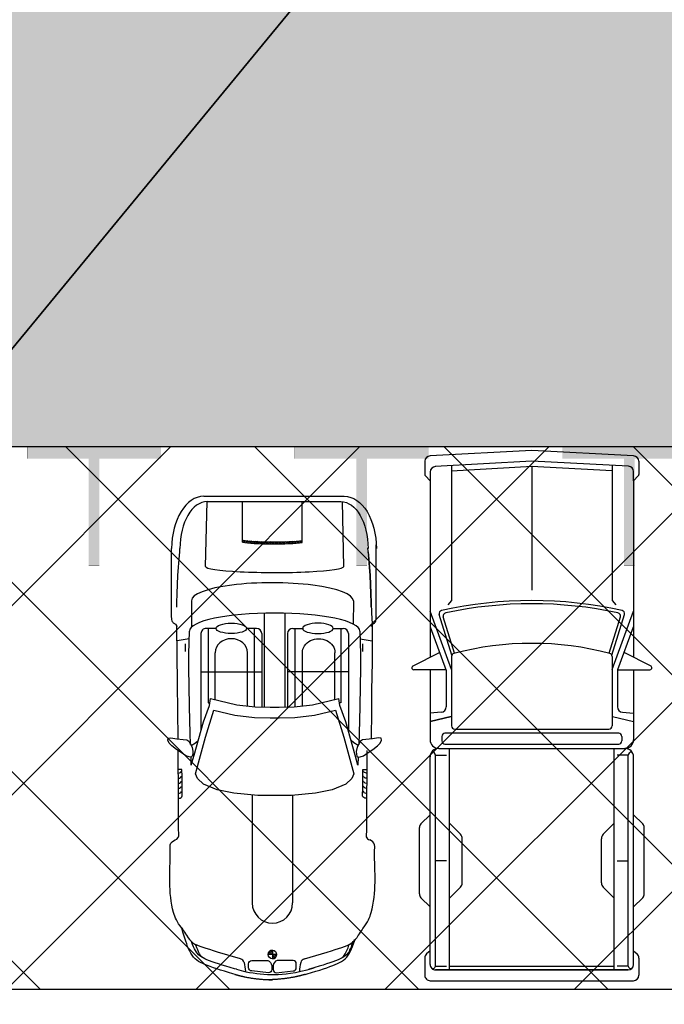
# Model space of a CAD drawing. Header units: millimetres. Extents: x 747415 to 1601423, y -236173 to 551995.
# Tile 267 of 549: x 1041180 to 1047202, y 181784 to 190979. Entities that reach past the tile are written whole.
import ezdxf

# ---------------------------------------------------------------- set-up
doc = ezdxf.new("R2010")
doc.units = ezdxf.units.MM
doc.header["$LTSCALE"] = 100
doc.header["$MEASUREMENT"] = 0
doc.linetypes.add('BORDERX2', pattern=[88.9, 25.4, -12.7, 25.4, -12.7, 0, -12.7])
doc.linetypes.add('DASHED2', pattern=[9.525, 6.35, -3.175])
doc.layers.get('0').update_dxf_attribs({"linetype": 'CONTINUOUS', "lineweight": 0})
for name, color, linetype in [('T--A9041_VERHARDING_Parkeren', 9, 'CONTINUOUS'), ('T--L9000_PERCELEN', 4, 'BORDERX2'), ('T--L9041_VERHARDING_Wegen', 7, 'CONTINUOUS'), ('T--L9082_INRICHTING_SPECIFIEK_Auto', 8, 'CONTINUOUS')]:
    doc.layers.add(name, color=color, linetype=linetype)
for name, color, linetype, lineweight in [('T--A9041_VERHARDING_Wegen', 21, 'CONTINUOUS', 0), ('T--A9042_BEPLANTING', 90, 'CONTINUOUS', 0), ('T--L9067_BEHEERVOORZIENING_Belijning', 7, 'DASHED2', 0)]:
    doc.layers.add(name, color=color, linetype=linetype, lineweight=lineweight)
doc.layers.add('T--A9072_BELIJNING', color=7, linetype='CONTINUOUS', lineweight=0, true_color=0xffffff)

# ---------------------------------------------------------------- blocks, each defined once
blk = doc.blocks.new('FMEBLOCK8')
at = {"layer": 'T--L9000_PERCELEN', "flags": 128}
blk.add_lwpolyline([(80.41812, -10.793575), (80.19502, -11.000275), (79.98204, -11.217375), (79.7801, -11.445525), (79.59104, -11.68245), (79.41302, -11.92945), (79.24903, -12.18555), (79.097, -12.448475), (78.959, -12.719525), (78.83503, -12.9974), (78.72601, -13.280475), (78.6301, -13.5694), (78.55006, -13.86255), (78.48405, -14.159275), (78.43299, -14.458275), (78.39803, -14.760525), (78.37802, -15.0644), (78.37411, -15.3673), (78.38492, -15.6715), (78.41114, -15.9744), (78.453, -16.27535), (78.50912, -16.57435), (78.58111, -16.86945), (78.66805, -17.160325), (78.76902, -17.4473), (78.88494, -17.728425), (79.01512, -18.003375), (79.15795, -18.2715), (79.31504, -18.5315), (79.48501, -18.783375), (79.66809, -19.026475), (79.86313, -19.2595), (166.62695, -118.250275), (170.81502, -117.9893), (172.64996, -119.8535), (174.41797, -122.567575), (175.33498, -125.5644), (175.33199, -129.0783), (177.77896, -152.066525), (143.32404, -153.153325), (124.91898, -153.708425), (101.19701, -152.5394), (57.80406, -147.921475), (51.18995, -147.2393), (60.34993, -141.66945), (36.61002, -137.8793), (6.12812, -132.982525), (-32.51188, -124.855575), (-75.50601, -115.69935), (-114.67087, -107.24545), (-155.98807, -98.490275), (-201.03702, -88.701275), (-196.19989, -62.437375), (-193.60503, -48.347325), (-183.94089, 5.017675), (-169.50908, 82.338425), (-156.21094, 153.708425), (-153.35296, 153.1556), (-114.78794, 145.603575), (-60.05599, 135.1896), (5.01193, 122.717725), (7.06399, 122.391425), (22.62993, 119.480725), (65.84992, 111.274475), (165.02799, 92.078675), (199.46198, 85.381725), (201.03702, 84.815575), (195.60695, 83.9605), (187.06912, 77.793625), (170.01301, 62.10945), (164.46311, 63.005475), (108.07194, 13.410475), (86.38593, -5.380375)], close=True, dxfattribs=at)
blk = doc.blocks.new('FMEBLOCK12')
at = {"layer": 'T--L9000_PERCELEN', "flags": 128}
blk.add_lwpolyline([(215.479985, -39.356038), (176.897025, -39.747987), (147.212995, -40.096063), (125.038925, -38.089188), (93.931885, -35.353988), (48.933995, -25.661187), (9.468985, -17.231987), (-16.733075, -11.664088), (-47.490055, -5.166038), (-60.353035, -2.357063), (-91.759995, 4.241088), (-127.772015, 11.966012), (-159.354925, 18.663937), (-184.705985, 24.158063), (-212.405115, 29.951837), (-212.286895, 30.540088), (-215.479985, 40.096062), (-211.477985, 39.205888), (-192.695955, 35.215863), (-191.283065, 34.915887), (-163.732055, 28.928087), (-118.683105, 19.139087), (-77.365905, 10.383912), (-38.201045, 1.930012), (4.793085, -7.226213), (43.433085, -15.353163), (73.914985, -20.249937), (97.654895, -24.040088), (88.494915, -29.609938), (95.109025, -30.292112), (138.501975, -34.910038), (162.223945, -36.079062), (180.629005, -35.523962), (215.083925, -34.437162)], close=True, dxfattribs=at)
blk = doc.blocks.new('auto92')
for points in [[(-2936.3, 1115.4), (-3064.9, 861.9)], [(-2901.7, 802.1), (-2901.7, 1101.7)], [(-1549.7, 950), (-1464.3, 1035.4)], [(-810.4, 1050), (-1429, 1050)], [(-689.7, 950), (-775, 1035.4)], [(-4900, 950), (-4950, 0), (-4900, -950)], [(-4850, 1000), (-4727.1, 1000)], [(-4713, 994.1), (-4668.8, 950), (-4753.8, 950)], [(-4668.8, 950), (-3020.2, 950)], [(-2905.1, 750), (-3450, 950)], [(-2904.5, 803.1), (-3304.9, 950)], [(-2901.7, 950), (-2249.4, 950)], [(-2506.7, 845.7), (-2497.8, 950)], [(-2465.6, 752.3), (-2420.5, 950)], [(-150, 950), (-2089.4, 950)], [(-277.1, 950), (-249.3, 982.5)], [(-211.3, 1000), (-50, 1000)], [(0, -950), (0, 950)], [(-4803.7, 902.6), (-4850, 0), (-4800.2, -902.7)], [(-3040.2, 746.9), (-3419, 865.3)], [(-2280, 841.3), (-2239.4, 841.3)], [(-2169.4, -870), (-2169.4, 870)], [(-2125.9, 908.8), (-2127.8, 910.7)], [(-134.7, 900), (-2104.7, 900), (-2104.7, 796.7)], [(-1119.7, 796.7), (-1119.7, 900)], [(-134, 900), (-134, 796.7)], [(-4811.5, 750), (-3550, 750), (-3510, 783.6)], [(-4761.4, 750), (-4800.1, -2.6)], [(-3057.7, 721), (-3396.7, 826.9)], [(-3027, 750), (-2380, 750)], [(-2887.3, 800), (-2556.5, 800)], [(-2310, 811.3), (-2310, 0), (-2310, -811.3)], [(-2209.4, -811.3), (-2209.4, 0), (-2209.4, 811.3)], [(-100, 770), (-2169.4, 770)], [(-1469.7, 770), (-1367.3, 667.6)], [(-769.7, 770), (-872.1, 667.6)], [(-132, 770), (-132, -770)], [(-2350, -720), (-2350, 720)], [(-914.5, 650), (-1324.8, 650)], [(-4800.1, 2.8), (-4758.6, -750)], [(-4799.9, 0.1), (-3647.6, 0.1)], [(-3057.7, -721), (-3396.7, -826.9)], [(-1469.7, -770), (-1367.3, -667.6)], [(-914.5, -650), (-1324.8, -650)], [(-769.7, -770), (-872.1, -667.6)], [(-4808.6, -750), (-3550, -750), (-3510, -783.6)], [(-2905.1, -750), (-3450, -950)], [(-3040.2, -746.9), (-3419, -865.3)], [(-3304.9, -950), (-2896.2, -800), (-2556.5, -800)], [(-3027, -750), (-2380, -750)], [(-2901.7, -802.1), (-2901.7, -1101.7)], [(-100, -770), (-2169.4, -770)], [(-134.7, -900), (-2104.7, -900), (-2104.7, -796.7)], [(-1119.7, -796.7), (-1119.7, -900)], [(-134, -900), (-134, -796.7)], [(-2936.3, -1115.4), (-3064.9, -861.9)], [(-2506.7, -845.7), (-2497.8, -950)], [(-2280, -841.3), (-2239.4, -841.3)], [(-2125.9, -908.8), (-2127.8, -910.7)], [(-4850, -1000), (-4727.1, -1000)], [(-4750, -950), (-4668.8, -950), (-4713, -994.1)], [(-4668.8, -950), (-3020.2, -950)], [(-2901.7, -950), (-2249.4, -950)], [(-150, -950), (-2089.4, -950)], [(-1549.7, -950), (-1464.3, -1035.4)], [(-689.7, -950), (-775, -1035.4)], [(-277.1, -950), (-249.3, -982.5)], [(-211.3, -1000), (-50, -1000)], [(-810.4, -1050), (-1429, -1050)]]:
    blk.add_lwpolyline(points)
for points in [[(-100, -900), (-100, 900)], [(-2465.6, -752.3), (-2420.5, -950)]]:
    blk.add_lwpolyline(points, close=True)
for centre, radius, start, end in [((-2921.7, 1101.7), 20, 0, 136.73147), ((-1429, 1000), 50, 90, 135), ((-810.4, 1000), 50, 45, 90), ((-4850, 950), 50, 90, 180), ((-4753.8, 900), 50, 90, 177.06245), ((-4727.1, 980), 20, 45, 90), ((-2249.4, 870), 80, 0, 90), ((-2089.4, 870), 80, 90, 180), ((-2113.7, 924.9), 20, 113.90228, 225), ((-2089.4, 870), 80, 90, 113.90228), ((-211.3, 950), 50, 90, 139.4454), ((-150, 900), 50, 0, 90), ((-137, 923.7), 23.9, 277.28064, 39.80888), ((-50, 950), 50, 0, 90), ((328.1, 0), 3878.1, 167.4422, 192.5578), ((-3427.9, 836.7), 30, 72.64598, 167.4422), ((-3405.6, 798.3), 30, 72.64598, 167.93193), ((-2556.5, 850), 50, 270, 355.09294), ((-2280, 811.3), 30, 90, 180), ((-2239.4, 811.3), 30, 0, 90), ((-2104.7, 930), 30, 225, 270), ((328.1, 0), 3848.1, 167.93193, 192.06807), ((-3027, 720), 30, 90, 165.27426), ((-2887.3, 850), 50, 249.84654, 270), ((-2380, 720), 30, 0, 90), ((-287.5, 0), 2862.5, 165.27426, 194.72574), ((-1324.8, 710), 60, 225, 270), ((-914.5, 710), 60, 270, 315), ((-3027, -720), 30, 194.72574, 270), ((-2380, -720), 30, 270, 0), ((-1324.8, -710), 60, 90, 135), ((-914.5, -710), 60, 45, 90), ((-3405.6, -798.3), 30, 192.06807, 287.35402), ((-2556.5, -850), 50, 4.90706, 90), ((-2280, -811.3), 30, 180, 270), ((-2280, -811.3), 30, 180, 270), ((-2239.4, -811.3), 30, 270, 0), ((-4750, -900), 50, 180, 270), ((-3427.9, -836.7), 30, 192.5578, 287.35402), ((-2249.4, -870), 80, 270, 0), ((-2089.4, -870), 80, 180, 270), ((-2089.4, -870), 80, 180, 270), ((-2113.7, -924.9), 20, 135, 246.09772), ((-2104.7, -930), 30, 90, 135), ((-150, -900), 50, 270, 0), ((-137, -923.7), 23.9, 320.19112, 82.71936), ((-4850, -950), 50, 180, 270), ((-4727.1, -980), 20, 270, 315), ((-2089.4, -870), 80, 246.09772, 270), ((-211.3, -950), 50, 220.5546, 270), ((-50, -950), 50, 270, 0), ((-2921.7, -1101.7), 20, 223.26853, 0), ((-1429, -1000), 50, 225, 270), ((-810.4, -1000), 50, 270, 315)]:
    blk.add_arc(centre, radius, start, end)
blk = doc.blocks.new('*X133')
at = {"color": 0}
for p, q in [((61393.2, 31730.1), (61414.7, 31751.6)), ((61395.5, 31750), (61417.7, 31772.2)), ((61398.4, 31770.6), (61403.9, 31776.1)), ((61386.5, 31635), (61406.6, 31655.1)), ((61387.5, 31653.6), (61407.7, 31673.8)), ((61388.6, 31672.4), (61409, 31692.8)), ((61389.9, 31691.4), (61410.5, 31712.1)), ((61391.4, 31710.6), (61412.4, 31731.6)), ((61383.7, 31543.8), (61403.1, 31563.2)), ((61384, 31561.8), (61403.6, 31581.3)), ((61384.5, 31580), (61404.1, 31599.6)), ((61385.1, 31598.2), (61404.8, 31617.9)), ((61385.7, 31616.5), (61405.6, 31636.4)), ((61383.1, 31472.5), (61402.2, 31491.6)), ((61383.2, 31508), (61402.5, 31527.2)), ((61383.2, 31490.2), (61402.3, 31509.3)), ((61383.2, 31454.9), (61402.2, 31473.9)), ((61383.4, 31525.8), (61402.7, 31545.1)), ((61383.4, 31437.4), (61402.2, 31456.3)), ((61383.6, 31420), (61402.4, 31438.7)), ((61384, 31402.6), (61402.6, 31421.3)), ((61384.4, 31385.4), (61402.9, 31403.9)), ((61384.9, 31368.2), (61403.3, 31386.7)), ((61385.5, 31351.1), (61403.8, 31369.5)), ((61386.1, 31334.1), (61404.4, 31352.4)), ((61386.9, 31317.2), (61405.1, 31335.4)), ((61387.8, 31300.5), (61405.9, 31318.5)), ((61388.9, 31283.8), (61406.8, 31301.7)), ((61390, 31267.3), (61407.8, 31285.1)), ((61391.4, 31250.9), (61409, 31268.5)), ((61392.9, 31234.8), (61410.3, 31252.2)), ((61394.6, 31218.8), (61411.8, 31236)), ((61402.5, 31209), (61413.5, 31220))]:
    blk.add_line(p, q, dxfattribs=at)
blk = doc.blocks.new('*X134')
at = {"color": 0}
for p, q in [((58055.1, 31525.3), (58057.3, 31527.5)), ((58055.1, 31509.9), (58069.6, 31524.4)), ((58055.1, 31494.5), (58078.8, 31518.3)), ((58068.5, 31492.6), (58085.6, 31509.7)), ((58020.1, 31490.3), (58022.3, 31492.6)), ((58023.2, 31478), (58037.7, 31492.6)), ((58029.3, 31468.8), (58053.1, 31492.6)), ((58037.9, 31462), (58055.1, 31479.2)), ((58049.3, 31458), (58055.1, 31463.8)), ((58083.8, 31492.6), (58089.6, 31498.3))]:
    blk.add_line(p, q, dxfattribs=at)
blk = doc.blocks.new('auto108')
for p, q in [((2061.6, 2022.6), (2173.3, 2023.4)), ((2173.3, 2023.4), (2229.7, 2023.8)), ((2338, 2024.5), (2408.2, 2025)), ((2408.2, 2025), (2531.6, 2026)), ((2531.6, 2026), (2659.2, 2027.2)), ((2659.2, 2027.2), (2790.6, 2028.7)), ((2790.6, 2028.7), (2924.1, 2030.4)), ((2924.1, 2030.4), (3057.7, 2032)), ((3057.7, 2032), (3189.1, 2033.5)), ((3189.1, 2033.5), (3316.2, 2034.6)), ((3316.2, 2034.6), (3389.2, 2035.4)), ((3470.9, 2084.5), (4114.4, 2084.5)), ((3567.1, 2037.4), (3607.1, 2036.5)), ((3607.1, 2036.5), (3695.6, 2033.5)), ((3695.6, 2033.5), (3780.5, 2029.8)), ((3780.5, 2029.8), (3862.4, 2025.5)), ((3862.4, 2025.5), (3940.9, 2020.5)), ((1429.3, 2018.4), (1445.7, 2018.7)), ((1451.7, 2018.6), (1493.7, 2019.3)), ((1493.7, 2019.3), (1849.6, 2020.6)), ((1804.5, 1985.7), (1883.8, 1986.8)), ((1849.6, 2020.6), (1953.7, 2021.7)), ((1883.8, 1986.8), (1987.9, 1987.8)), ((1953.7, 2021.7), (2061.6, 2022.6)), ((1987.9, 1987.8), (2052.3, 1988.4)), ((2052.3, 1988.4), (2052.3, 2022.5)), ((3940.9, 2020.5), (4015.3, 2015.2)), ((4015.3, 2015.2), (4084.8, 2009.5)), ((4084.8, 2009.5), (4114.4, 2006.7)), ((320.5, 1832.5), (332.1, 1843.4)), ((332.1, 1843.4), (345.4, 1853.5)), ((345.4, 1853.5), (360.6, 1863)), ((360.6, 1863), (377.6, 1872)), ((377.6, 1872), (396.5, 1880.6)), ((396.5, 1880.6), (417.2, 1889)), ((399.6, 1817.8), (408.5, 1841.4)), ((408.5, 1841.4), (416.7, 1862)), ((417.2, 1889), (447, 1899.9)), ((2286.7, 1907.5), (2392.5, 1911.2)), ((2392.5, 1911.2), (2636.3, 1918.2)), ((2636.3, 1918.2), (2833.2, 1922.3)), ((2833.2, 1922.3), (2992.9, 1923.9)), ((2992.9, 1923.9), (3125.2, 1923.6)), ((3125.2, 1923.6), (3239.8, 1921.8)), ((3239.8, 1921.8), (3344.7, 1919)), ((3628.5, 1900.1), (3383.2, 1897.9)), ((266.7, 1731.9), (275.8, 1754.4)), ((275.8, 1754.4), (284.3, 1774.3)), ((284.3, 1774.3), (292.6, 1791.6)), ((292.6, 1791.6), (301.2, 1806.9)), ((301.2, 1806.9), (310.3, 1820.4)), ((310.3, 1820.4), (320.5, 1832.5)), ((369.5, 1729.3), (380.1, 1761.7)), ((380.1, 1761.7), (390.1, 1791.2)), ((390.1, 1791.2), (399.6, 1817.8)), ((3320.8, 1811), (2412.2, 1811)), ((2965.1, 1811), (2965.1, 1243.3)), ((3370, 1669.9), (3370, 1761.7)), ((4553.8, 1752.3), (4553.8, 504)), ((4603, 1784.2), (4603, 472.1)), ((236.6, 1647.5), (247.1, 1678.4)), ((247.1, 1678.4), (257.2, 1706.5)), ((257.2, 1706.5), (266.7, 1731.9)), ((284.1, 1441.8), (347.3, 1655.9)), ((347.3, 1655.9), (358.6, 1694)), ((358.6, 1694), (369.5, 1729.3)), ((3370, 1742), (2674.9, 1742)), ((2674.9, 1742), (2674.9, 1728.8)), ((2705, 1679), (3142.4, 1679)), ((202.8, 1538.3), (214.4, 1577.3)), ((214.4, 1577.3), (225.6, 1613.7)), ((225.6, 1613.7), (236.6, 1647.5)), ((185.9, 1479.2), (191.3, 1498.2)), ((191.3, 1498.2), (202.8, 1538.3)), ((3370, 1292.5), (3370, 1384.4)), ((4174.9, 1422.6), (4193.6, 1422.6)), ((4193.6, 1422.6), (4553.8, 1422.6)), ((1814.2, 1331.9), (805.3, 1331.9)), ((3370, 1312.2), (2637.7, 1312.2)), ((2644.6, 1375.3), (3142.4, 1375.3)), ((3511.7, 1219.1), (2635.4, 1219.1)), ((3320.8, 1243.3), (2635.8, 1243.3)), ((324, 1143.3), (284.4, 1143.3)), ((324, 1143.3), (324, 1182.9)), ((363.7, 1143.3), (324, 1143.3)), ((324, 1103.6), (324, 1143.3)), ((3511.7, 1025.9), (2635.4, 1025.9)), ((1810.4, 954.6), (805.3, 954.6)), ((3320.8, 1001.7), (2635.8, 1001.7)), ((3370, 932.8), (2637.7, 932.8)), ((2965.1, 434), (2965.1, 1001.7)), ((3370, 952.5), (3370, 860.6)), ((138.5, 837.3), (143.9, 818.1)), ((284.1, 844.8), (347.3, 630.6)), ((2644.6, 862.9), (3142.4, 862.9)), ((4171.4, 863.9), (4190.2, 863.9)), ((4190.2, 863.9), (4553.8, 863.9)), ((143.9, 818.1), (155.5, 777.7)), ((155.5, 777.7), (167.2, 738.2)), ((167.2, 738.2), (178.7, 701.1)), ((191.3, 786.2), (186.9, 801.9)), ((202.8, 746.1), (191.3, 786.2)), ((214.4, 707.1), (202.8, 746.1)), ((178.7, 701.1), (189.8, 666.8)), ((189.8, 666.8), (200.6, 635.2)), ((225.6, 670.6), (214.4, 707.1)), ((236.6, 636.9), (225.6, 670.6)), ((200.6, 635.2), (210.9, 606.3)), ((210.9, 606.3), (220.8, 580)), ((220.8, 580), (230.3, 556.5)), ((230.3, 556.5), (239.4, 535.1)), ((247.1, 606), (236.6, 636.9)), ((257.2, 577.9), (247.1, 606)), ((266.7, 552.5), (257.2, 577.9)), ((275.8, 529.9), (266.7, 552.5)), ((347.3, 630.6), (358.6, 592.6)), ((358.6, 592.6), (369.5, 557.3)), ((369.5, 557.3), (380.1, 524.8)), ((2705, 559.2), (3142.4, 559.2)), ((3370, 575.1), (3370, 483.3)), ((239.4, 535.1), (248.9, 515.4)), ((248.9, 515.4), (259.2, 496.9)), ((259.2, 496.9), (271, 479.5)), ((271, 479.5), (284.7, 463.4)), ((284.3, 510.1), (275.8, 529.9)), ((292.6, 492.7), (284.3, 510.1)), ((284.7, 463.4), (300.2, 448.7)), ((301.2, 477.4), (292.6, 492.7)), ((310.3, 464), (301.2, 477.4)), ((320.5, 451.9), (310.3, 464)), ((380.1, 524.8), (390.1, 495.3)), ((380.1, 524.8), (390.1, 495.3)), ((390.1, 495.3), (399.6, 468.7)), ((390.1, 495.3), (399.6, 468.7)), ((399.6, 468.7), (408.5, 445.1)), ((399.6, 468.7), (408.5, 445.1)), ((2674.9, 503), (2674.9, 516.2)), ((3370, 503), (2674.9, 503)), ((300.2, 448.7), (317.4, 435.7)), ((317.4, 435.7), (336, 424)), ((332.1, 441), (320.5, 451.9)), ((345.4, 430.8), (332.1, 441)), ((336, 424), (355.8, 413.6)), ((360.6, 421.4), (345.4, 430.8)), ((355.8, 413.6), (376.9, 403.9)), ((360.6, 423.5), (377.6, 414.5)), ((377.6, 412.4), (360.6, 421.4)), ((376.9, 403.9), (399.3, 394.8)), ((377.6, 414.5), (396.5, 405.9)), ((396.5, 403.7), (377.6, 412.4)), ((395.7, 403.7), (416.4, 395.3)), ((396.5, 405.9), (417.2, 397.5)), ((417.2, 395.3), (396.5, 403.7)), ((399.3, 394.8), (423.2, 386)), ((408.5, 445.1), (416.7, 424.6)), ((408.5, 445.1), (416.7, 424.6)), ((416.7, 424.6), (424, 407.7)), ((417.2, 397.5), (447, 386.6)), ((439.7, 387), (417.2, 395.3)), ((423.2, 386), (448.7, 377.2)), ((424, 407.7), (430.1, 395)), ((429.3, 392.8), (430.9, 390)), ((430.1, 395), (431.7, 392.1)), ((464.2, 378.6), (439.7, 387)), ((448.7, 377.2), (460, 373.6)), ((3320.8, 434), (2412.2, 434)), ((3628.5, 386.4), (3410, 388.3)), ((1804.5, 300.8), (1883.8, 299.8)), ((1883.8, 299.8), (1987.9, 298.7)), ((1987.9, 298.7), (2052.3, 298.2)), ((2052.3, 298.2), (2052.3, 264)), ((2392.5, 333.8), (2286.7, 337.5)), ((2636.3, 326.8), (2392.5, 333.8)), ((2833.2, 322.7), (2636.3, 326.8)), ((2992.9, 321.1), (2833.2, 322.7)), ((3125.2, 321.4), (2992.9, 321.1)), ((3239.8, 323.2), (3125.2, 321.4)), ((3344.7, 326), (3239.8, 323.2)), ((1493.7, 265), (1423.1, 266.2)), ((1849.6, 263.7), (1493.7, 265)), ((1953.7, 262.6), (1849.6, 263.7)), ((2061.6, 261.8), (1953.7, 262.6)), ((2173.3, 261), (2061.6, 261.8)), ((2229.7, 260.6), (2173.3, 261)), ((2408.2, 220), (2338, 220.5)), ((2531.6, 219), (2408.2, 220)), ((2659.2, 217.8), (2531.6, 219)), ((2790.6, 216.3), (2659.2, 217.8)), ((2924.1, 214.6), (2790.6, 216.3)), ((3057.7, 213), (2924.1, 214.6)), ((3189.1, 211.5), (3057.7, 213)), ((3316.2, 210.4), (3189.1, 211.5)), ((3342.8, 210.3), (3316.2, 210.4)), ((3411.2, 210.8), (3342.8, 210.3)), ((3514, 218.3), (3411.2, 210.8)), ((3607.1, 220.6), (3514, 218.3)), ((3567.1, 219.7), (3607.1, 220.6)), ((3607.1, 220.6), (3695.6, 223.6)), ((3695.6, 223.5), (3607.1, 220.6)), ((3780.5, 227.2), (3695.6, 223.5)), ((3695.6, 223.6), (3780.5, 227.2)), ((3862.4, 231.6), (3780.5, 227.2)), ((3780.5, 227.2), (3862.4, 231.6)), ((3940.9, 236.5), (3862.4, 231.6)), ((3862.4, 231.6), (3940.9, 236.5)), ((4015.3, 241.9), (3940.9, 236.5)), ((3940.9, 236.5), (4015.3, 241.9)), ((4015.3, 241.9), (4121.4, 250.8)), ((4084.8, 247.6), (4015.3, 241.9)), ((3470.9, 172.6), (4149.6, 172.6))]:
    blk.add_line(p, q)
for points in [[(2175.4, 1891.7), (2168.1, 1903.5), (2169, 1920.9), (2180.9, 1951.8), (2209.1, 1994.7), (2240.1, 2038.4), (2272.9, 2084), (2297.6, 2107.7), (2325.8, 2119.5), (2345.9, 2117.7), (2347.7, 2092.2), (2339.5, 2035.7), (2331.3, 1975.5), (2328.6, 1942.7), (2315.8, 1924.5), (2293.9, 1911.7), (2261.1, 1892.6), (2221, 1885.3), (2195.5, 1886.2)], [(1809.6, 1122.5), (1809.6, 1280.5), (1829.7, 1504.1), (1862.3, 1659.9), (1915.1, 1788.1), (1967.9, 1843.3), (2010.6, 1860.9), (2355, 1768), (2606.3, 1690.1), (2558.6, 1494.1), (2538.4, 1310.6), (2535.9, 1164.9), (2535.9, 1122.5), (2535.9, 1080.1), (2538.4, 934.4), (2558.6, 750.9), (2606.3, 554.9), (2355, 477), (2010.6, 384.1), (1967.9, 401.7), (1915.1, 456.9), (1862.3, 585.1), (1829.7, 740.9), (1809.6, 964.5)], [(2175.4, 353.3), (2168.1, 341.5), (2169, 324.1), (2180.9, 293.2), (2209.1, 250.3), (2240.1, 206.6), (2272.9, 161), (2297.6, 137.3), (2325.8, 125.5), (2345.9, 127.3), (2347.7, 152.8), (2339.5, 209.3), (2331.3, 269.5), (2328.6, 302.3), (2315.8, 320.5), (2293.9, 333.3), (2261.1, 352.4), (2221, 359.7), (2195.5, 358.8)]]:
    blk.add_lwpolyline(points, close=True)
for points in [[(3271.7, 1921), (3254.8, 2034.1)], [(138.5, 1492.5), (143.9, 1511.6), (155.5, 1552.1), (167.2, 1591.5), (178.7, 1628.6), (189.8, 1663), (200.6, 1694.6), (210.9, 1723.5), (220.8, 1749.7), (230.3, 1773.3), (239.4, 1794.6), (248.9, 1814.3), (259.2, 1832.8), (271, 1850.2), (284.7, 1866.4), (300.2, 1881), (317.4, 1894.1), (336, 1905.7), (355.8, 1916.2), (376.9, 1925.9), (399.3, 1935), (423.2, 1943.8), (448.7, 1952.5), (475.9, 1961.2), (504.9, 1969.8), (533.2, 1980.6), (571.5, 1990.3)], [(296.2, 1798), (302.6, 1804), (315.9, 1814.2), (331.1, 1823.6), (348.1, 1832.6), (366.9, 1841.3), (387.6, 1849.7), (410.2, 1858), (416, 1860)], [(2092.2, 1900.8), (2168.2, 1903.4)], [(2093.3, 1900.8), (2184.5, 1874.5), (2495.7, 1787.7), (2650.5, 1732.4), (2715.7, 1722.9)], [(2276.8, 1901.8), (2299.4, 1862.5), (2321.9, 1836.2)], [(3946.3, 1767.2), (4553.8, 1752.3)], [(2715.7, 1722.9), (2655.8, 1477), (2636.9, 1304.4), (2634.4, 1164), (2634.4, 1122.5), (2634.4, 1081), (2636.9, 940.6), (2655.8, 768), (2715.7, 522.1)], [(296.2, 488.5), (302.6, 482.5), (315.9, 472.4), (331.1, 462.9), (348.1, 453.9), (366.9, 445.3), (387.6, 436.8), (410.2, 428.5), (416, 426.5)], [(2093.3, 344.2), (2184.5, 370.5), (2495.7, 457.3), (2650.5, 512.6), (2715.7, 522.1)], [(4553.8, 492.7), (3945.7, 477.8)], [(2276.8, 343.2), (2299.4, 382.5), (2321.9, 408.8)], [(2168.2, 341.6), (2092.2, 344.2)], [(3271.7, 324), (3254.8, 210.9)]]:
    blk.add_lwpolyline(points)
for points in [[(3412.5, 2054.9, -0.003452), (3412.5, 2055.4)], [(3412.5, 202.1, 0.003452), (3412.5, 201.7)]]:
    blk.add_lwpolyline(points, format="xyb")
for points in [[(154.5, 1179.3), (170.9, 1336.7, -0.414214), (200.5, 1366.3), (238.2, 1366.3, -0.414214), (267.8, 1336.7), (267.8, 1187.5, -0.291039), (221.8, 1149.8), (184.1, 1149.8, -0.414214)], [(154.5, 1107.2), (170.9, 949.8, 0.414214), (200.5, 920.3), (238.2, 920.3, 0.414214), (267.8, 949.8), (267.8, 1099, 0.291039), (221.8, 1136.8), (184.1, 1136.8, 0.414214)]]:
    blk.add_lwpolyline(points, format="xyb", close=True)
blk.add_circle((324, 1143.3), 39.7)
for centre, radius, start, end in [((1440, 2064.2), 47.1, 195.29137, 284.34157), ((3320.8, 1761.7), 49.3, 360, 90), ((236.9, 1455.7), 49.3, 283.79473, 343.56069), ((805.3, 1143.3), 188.6, 90, 270), ((3320.8, 1292.5), 49.3, 270, 360), ((324, 1143.3), 39.7, 180, 270), ((324, 1143.3), 39.7, 0, 90), ((3320.8, 952.5), 49.3, 0, 90), ((236.9, 830.8), 49.3, 16.43931, 76.20527), ((3320.8, 483.3), 49.3, 270, 0), ((1440, 222.3), 47.1, 111.07708, 164.70863)]:
    blk.add_arc(centre, radius, start, end)
for centre, major_axis, ratio, start_param, end_param in [((4114.4, 1784.2), (488.7, 0), 0.61456, 0, 1.570796), ((1804.5, 2020), (0, -34.3), 0.624902, -1.56257, 0), ((1848.7, 2028.2), (0, -34.3), 0.624902, -1.340746, 0), ((1896, 2028.2), (0, -34.3), 0.624902, -1.357157, 0), ((1943.2, 2028.7), (0, -34.3), 0.624902, -1.355316, 0), ((1990.5, 2029.2), (0, -34.3), 0.624902, -1.354332, 0), ((2037.7, 2029.8), (0, -34.3), 0.624902, -1.349543, 0), ((4114.4, 1752.3), (439.4, 0), 0.579085, 0, 1.570796), ((3344.7, 1122.5), (0, 796.5), 0.211204, 3.141593, 6.283185), ((3627.9, 1143.7), (0.6, 756.5), 0.222398, -3.141593, 0), ((3947.7, 1122.5), (-0.3, -645), 0.087484, -3.141593, 0), ((3142.4, 1527.1), (0, 151.8), 0.864333, 3.141593, 6.283185), ((4187.1, 1132.9), (-0.2, -322.5), 0.087484, -2.68647, -0.584659), ((4205.9, 1132.9), (-0.2, -322.5), 0.087484, -2.68647, -0.584659)]:
    blk.add_ellipse(centre, major_axis=major_axis, ratio=ratio, start_param=start_param, end_param=end_param)
blk.add_ellipse((3370, 1527.1), major_axis=(0, 142.8), ratio=0.338725)
at = {"extrusion": (0, 0, -1)}
for centre, major_axis, ratio, start_param, end_param in [((3142.4, 711.1), (0, -151.8), 0.864333, -3.141593, 0), ((4114.4, 504), (439.4, 0), 0.579085, 0, 1.570796), ((4114.4, 472.1), (488.7, 0), 0.61456, 0, 1.570796), ((1804.5, 266.5), (0, 34.3), 0.624902, -1.56257, 0), ((1848.7, 258.3), (0, 34.3), 0.624902, -1.340746, 0), ((1896, 258.3), (0, 34.3), 0.624902, -1.357157, 0), ((1943.2, 257.8), (0, 34.3), 0.624902, -1.355316, 0), ((1990.5, 257.3), (0, 34.3), 0.624902, -1.354332, 0), ((2037.7, 256.8), (0, 34.3), 0.624902, -1.349543, 0)]:
    blk.add_ellipse(centre, major_axis=major_axis, ratio=ratio, start_param=start_param, end_param=end_param, dxfattribs=at)
blk.add_ellipse((3370, 717.9), major_axis=(0, -142.8), ratio=0.338725, dxfattribs=at)
for points, knots in [([(571.5, 1990.3), (626.5, 2035.2), (853.2, 2125.4), (1098.7, 2097.3), (1285.5, 2097.3)], [72.513385, 72.513385, 72.513385, 72.513385, 210.766252, 779.411217, 779.411217, 779.411217, 779.411217]), ([(1285.5, 2097.3), (1306.7, 2097.3), (1357.8, 2107), (1384.8, 2074.9), (1394.6, 2051.8)], [0, 0, 0, 0, 64.592582, 138.656509, 138.656509, 138.656509, 138.656509]), ([(163.6, 1389.6), (145.5, 1302.1), (129.4, 1121.4), (145.8, 940.6), (200.7, 754.1)], [93.721229, 93.721229, 93.721229, 93.721229, 365.303664, 640.430937, 640.430937, 640.430937, 640.430937]), ([(571.5, 296.2), (626.5, 251.3), (853.2, 161.2), (1098.7, 189.2), (1285.5, 189.2)], [72.513385, 72.513385, 72.513385, 72.513385, 210.766252, 779.411217, 779.411217, 779.411217, 779.411217]), ([(1285.5, 189.2), (1306.7, 189.2), (1357.8, 179.5), (1384.8, 211.6), (1394.6, 234.7)], [0, 0, 0, 0, 64.592582, 138.656509, 138.656509, 138.656509, 138.656509])]:
    blk.add_open_spline(points, degree=3, knots=knots)
for points, start_tangent, end_tangent in [([(3412.5, 2054.9), (3401.2, 2042.4), (3387.2, 2035.2)], (-0.157438, -0.987529), (-0.999933, -0.011552)), ([(3412.5, 2055.3), (3430.5, 2075.7), (3476.6, 2084.5)], (0.361709, 0.932291), (1, 0)), ([(571.5, 1990.3), (503.6, 1945.7), (440.3, 1892.7), (416.7, 1862), (411.4, 1850)], (0.873356, 0.487083, -0.000015), (-0.33173, -0.943374)), ([(571.5, 296.2), (503.6, 340.8), (440.3, 393.8), (416.7, 424.6), (411.4, 436.5)], (0.873356, -0.487083, -0.000015), (-0.33173, 0.943374)), ([(3412.5, 202.1), (3401.2, 214.6), (3387.2, 221.9)], (-0.157438, 0.987529), (-0.999933, 0.011552)), ([(3412.5, 201.7), (3430.5, 181.4), (3476.6, 172.5)], (0.361709, -0.932291), (1, 0))]:
    blk.add_spline(points, degree=3, dxfattribs=dict(start_tangent=start_tangent, end_tangent=end_tangent))
for points, weights in [([(138.7, 1493.1), (125.2, 1447.5), (115.3, 1399.5)], [1, 0.99968296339, 1]), ([(115.3, 1399.5), (90.2, 1277.8), (88.4, 1143.3)], [1, 0.996922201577, 0.999560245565]), ([(115.3, 930.2), (90.2, 1051.9), (88.4, 1186.5)], [1, 0.996922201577, 0.999560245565]), ([(138.7, 836.6), (125.2, 882.3), (115.3, 930.2)], [1, 0.99968296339, 1])]:
    blk.add_rational_spline(points, weights, degree=2)
for points in [[(185.9, 1479.2), (177.2, 1449.6), (169.8, 1419.8), (163.6, 1389.6)], [(248.6, 1407.9), (222.5, 1401.5), (194.2, 1397.8), (164.9, 1395.8)], [(248.6, 878.7), (222.5, 885.1), (194.2, 888.7), (164.9, 890.7)]]:
    blk.add_open_spline(points, degree=3)
for points in [[(3151.4, 1961.6), (3151.4, 1950.3), (3226.6, 1961.6), (3226.6, 1950.3)], [(3151.4, 294.1), (3151.4, 305.4), (3226.6, 294.1), (3226.6, 305.4)]]:
    blk.add_solid(points)
for name, p, xscale, yscale, zscale in [('*X133', (-56312, -29881.3), 0.9851387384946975, 0.9851387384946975, 0.9851387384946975), ('*X134', (-65414.2, -34517.1), 1.132343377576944, 1.132343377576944, 1.132343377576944)]:
    blk.add_blockref(name, p, dxfattribs=dict(xscale=xscale, yscale=yscale, zscale=zscale))
blk = doc.blocks.new('9041_parkeerplaats_2500x5000_hoeklijn')
at = {"layer": 'T--A9072_BELIJNING', "linetype": 'Continuous'}
h = blk.add_hatch(color=256, dxfattribs=at)
h.paths.add_polyline_path([(-1200, -1390), (-1250, -1390), (-1250, -2500), (-625, -2500), (-625, -2390), (-1200, -2390)])
h.paths.add_polyline_path([(1250, -1390), (1200, -1390), (1200, -2390), (625, -2390), (625, -2500), (1250, -2500)])
at = {"layer": 'T--L9067_BEHEERVOORZIENING_Belijning', "const_width": 1}
for points in [[(-1200, -1390), (-1250, -1390), (-1250, -2500), (-625, -2500), (-625, -2390), (-1200, -2390)], [(1250, -1390), (1200, -1390), (1200, -2390), (625, -2390), (625, -2500), (1250, -2500)]]:
    blk.add_lwpolyline(points, close=True, dxfattribs=at)
blk = doc.blocks.new('*U301')
at = {"layer": 'T--L9067_BEHEERVOORZIENING_Belijning'}
blk.add_blockref('9041_parkeerplaats_2500x5000_hoeklijn', (0, 1945, -0.5), dxfattribs=at)
blk = doc.blocks.new('*U302')
at = {"layer": 'T--L9067_BEHEERVOORZIENING_Belijning', "color": 0, "linetype": 'ByBlock', "lineweight": -2, "transparency": 16777216}
for p in [(25000, 0), (27500, 0), (30000, 0), (32500, 0)]:
    blk.add_blockref('*U301', p, dxfattribs=at)

msp = doc.modelspace()

# ---------------------------------------------------------------- hatches: boundary and pattern name
at = {"layer": 'T--A9041_VERHARDING_Parkeren', "linetype": 'Continuous'}
h = msp.add_hatch(dxfattribs=at)
h.set_pattern_fill('ANSI37', color=256, scale=10000, style=0)
h.paths.add_polyline_path([(1074695.434, 186989.02), (1058003.578, 186989.02), (1037475.434, 186989.02), (1037475.434, 181925.106), (1074695.434, 181925.106)])
at = {"layer": 'T--A9041_VERHARDING_Wegen', "linetype": 'Continuous'}
h = msp.add_hatch(dxfattribs=at)
h.set_pattern_fill('AR-HBONE', color=256, scale=100, style=0)
h.paths.add_polyline_path([(1077408.673, 193125.106), (1077408.673, 186989.02), (1007183.626, 186989.02), (1007183.626, 193125.106)])
at = {"layer": 'T--A9042_BEPLANTING'}
h = msp.add_hatch(dxfattribs=at)
h.set_pattern_fill('GRASS', color=256, scale=1500, style=0)
edge = h.paths.add_edge_path()
edge.add_line((1194589.183, 247525.193), (1194593.64, 247264.881))
edge.add_line((1194593.64, 247264.881), (1189597.042, 247120.843))
edge.add_line((1189597.042, 247120.843), (1179615.176, 246734.424))
edge.add_line((1179615.176, 246734.424), (1169673.169, 246260.926))
edge.add_line((1169673.169, 246260.926), (1159743.156, 245284.429))
edge.add_line((1159743.156, 245284.429), (1149794.302, 244232.037))
edge.add_line((1149794.302, 244232.037), (1139904.319, 243419.621))
edge.add_line((1139904.319, 243419.621), (1138613.747, 243325.021))
edge.add_line((1138613.747, 243325.021), (1135690.007, 243117.197))
edge.add_line((1135690.007, 243117.197), (1132771.926, 242932.503))
edge.add_line((1132771.926, 242932.503), (1129859.398, 242758.599))
edge.add_line((1129859.398, 242758.599), (1126616.556, 242566.575))
edge.add_line((1126616.556, 242566.575), (1123385.964, 242364.695))
edge.add_line((1123385.964, 242364.695), (1120184.728, 242139.833))
edge.add_line((1120184.728, 242139.833), (1117014.113, 241880.011))
edge.add_line((1117014.113, 241880.011), (1113876.289, 241570.228))
edge.add_line((1113876.289, 241570.228), (1110773.76, 241198.319))
edge.add_line((1110773.76, 241198.319), (1107692.214, 240764.72))
edge.add_line((1107692.214, 240764.72), (1104624.361, 240306.925))
edge.add_line((1104624.361, 240306.925), (1101572.465, 239835.828))
edge.add_line((1101572.465, 239835.828), (1100403.086, 239650.924))
edge.add_line((1100403.086, 239650.924), (1097780.987, 239217.99))
edge.add_line((1097780.987, 239217.99), (1095157.329, 238732.83))
edge.add_line((1095157.329, 238732.83), (1092526.922, 238274.052))
edge.add_line((1092526.922, 238274.052), (1089457.602, 237766.051))
edge.add_line((1089457.602, 237766.051), (1086388.73, 237224.846))
edge.add_line((1086388.73, 237224.846), (1083401.545, 236651.668))
edge.add_line((1083401.545, 236651.668), (1080469.385, 236024.459))
edge.add_line((1080469.385, 236024.459), (1077519.444, 235269.823))
edge.add_line((1077519.444, 235269.823), (1074567.867, 234454.498))
edge.add_line((1074567.867, 234454.498), (1071611.505, 233602.32))
edge.add_line((1071611.505, 233602.32), (1068661.406, 232725.291))
edge.add_line((1068661.406, 232725.291), (1065719.424, 231822.381))
edge.add_line((1065719.424, 231822.381), (1062684.54, 230856.109))
edge.add_line((1062684.54, 230856.109), (1059866.196, 229920.836))
edge.add_line((1059866.196, 229920.836), (1056845.381, 228880.035))
edge.add_line((1056845.381, 228880.035), (1054034.15, 227860.451))
edge.add_line((1054034.15, 227860.451), (1051908.682, 227043.859))
edge.add_line((1051908.682, 227043.859), (1051192.354, 226766.278))
edge.add_line((1051192.354, 226766.278), (1050671.69, 226564.519))
edge.add_line((1050671.69, 226564.519), (1049927.631, 226262.62))
edge.add_line((1049927.631, 226262.62), (1049070.32, 225903.54))
edge.add_line((1049070.32, 225903.54), (1048360.834, 225606.376))
edge.add_line((1048360.834, 225606.376), (1045574.185, 224396.868))
edge.add_line((1045574.185, 224396.868), (1042746.023, 223102.062))
edge.add_line((1042746.023, 223102.062), (1039916.204, 221736.561))
edge.add_line((1039916.204, 221736.561), (1037264.038, 220364.549))
edge.add_line((1037264.038, 220364.549), (1036639.036, 220037.907))
edge.add_line((1036639.036, 220037.907), (1035761.731, 219567.084))
edge.add_line((1035761.731, 219567.084), (1034455.173, 218860.02))
edge.add_line((1034455.173, 218860.02), (1031834.519, 217415.207))
edge.add_line((1031834.519, 217415.207), (1029063.532, 215837.52))
edge.add_line((1029063.532, 215837.52), (1026493.513, 214322.916))
edge.add_line((1026493.513, 214322.916), (1023661.374, 212596.81))
edge.add_line((1023661.374, 212596.81), (1021148.701, 211011.913))
edge.add_line((1021148.701, 211011.913), (1018664.489, 209394.723))
edge.add_line((1018664.489, 209394.723), (1016111.63, 207674.051))
edge.add_line((1016111.63, 207674.051), (1013541.964, 205866.676))
edge.add_line((1013541.964, 205866.676), (1011054.819, 204060.939))
edge.add_line((1011054.819, 204060.939), (1008551.61, 202180.933))
edge.add_line((1008551.61, 202180.933), (1006071.977, 200261.271))
edge.add_line((1006071.977, 200261.271), (1003623.026, 198305.877))
edge.add_line((1003623.026, 198305.877), (1001255.469, 196356.541))
edge.add_line((1001255.469, 196356.541), (998895.97, 194358.237))
edge.add_line((998895.97, 194358.237), (996592.894, 192340.973))
edge.add_line((996592.894, 192340.973), (994271.188, 190253.094))
edge.add_line((994271.188, 190253.094), (992089.799, 188232.713))
edge.add_line((992089.799, 188232.713), (989855.126, 186096.735))
edge.add_line((989855.126, 186096.735), (987565.682, 183840.779))
edge.add_line((987565.682, 183840.779), (985556.73, 181812.43))
edge.add_line((985556.73, 181812.43), (983340.235, 179499.914))
edge.add_line((983340.235, 179499.914), (981234.422, 177237.565))
edge.add_line((981234.422, 177237.565), (979162.94, 174943.215))
edge.add_line((979162.94, 174943.215), (977214.691, 172724.59))
edge.add_line((977214.691, 172724.59), (975036.892, 170165.071))
edge.add_line((975036.892, 170165.071), (973160.412, 167901.106))
edge.add_line((973160.412, 167901.106), (971300.145, 165540.186))
edge.add_line((971300.145, 165540.186), (970653.489, 164750.347))
edge.add_line((970653.489, 164750.347), (969323.906, 163031.694))
edge.add_line((969323.906, 163031.694), (967532.389, 160664.585))
edge.add_line((967532.389, 160664.585), (965620.33, 158124.446))
edge.add_line((965620.33, 158124.446), (963729.485, 155559.861))
edge.add_line((963729.485, 155559.861), (962160.024, 153368.205))
edge.add_line((962160.024, 153368.205), (960583.853, 151476.839))
edge.add_line((960583.853, 151476.839), (957868.106, 147829.141))
edge.add_line((957868.106, 147829.141), (955546.579, 144354.957))
edge.add_line((955546.579, 144354.957), (952781.766, 139999.101))
edge.add_line((952781.766, 139999.101), (950228.309, 135925.671))
edge.add_line((950228.309, 135925.671), (947689.507, 131669.07))
edge.add_line((947689.507, 131669.07), (945836.511, 128467.426))
edge.add_line((945836.511, 128467.426), (939785.242, 117718.876))
edge.add_line((939785.242, 117718.876), (930712.869, 102774.401))
edge.add_line((930712.869, 102774.401), (922173.53, 90199.799))
edge.add_arc((831492.457, 157259.067), 112782.989, 306.60619454, 323.5168236, ccw=False)
edge.add_line((898746.269, 66722.183), (906881.323, 58450.839))
edge.add_arc((1039056.702, -43733.649), 167068.849, 138.06483794, 142.29247104, ccw=False)
edge.add_line((914773.924, 67916.66), (924725.806, 83316.857))
edge.add_line((924725.806, 83316.857), (935036.865, 100427.915))
edge.add_line((935036.865, 100427.915), (938271.243, 105214.41))
edge.add_line((938271.243, 105214.41), (944567.151, 115601.153))
edge.add_line((944567.151, 115601.153), (949536.685, 124088.131))
edge.add_line((949536.685, 124088.131), (954824.472, 132626.587))
edge.add_line((954824.472, 132626.587), (959827.89, 140132.671))
edge.add_line((959827.89, 140132.671), (963059.812, 145135.12))
edge.add_line((963059.812, 145135.12), (965500.197, 148828.356))
edge.add_line((965500.197, 148828.356), (966613.361, 150562.786))
edge.add_line((966613.361, 150562.786), (968025.373, 152669.584))
edge.add_line((968025.373, 152669.584), (969925.147, 155201.552))
edge.add_line((969925.147, 155201.552), (971712.101, 157704.465))
edge.add_line((971712.101, 157704.465), (973307.285, 159791.446))
edge.add_line((973307.285, 159791.446), (974380.773, 161326.936))
edge.add_line((974380.773, 161326.936), (975513.5, 162711.848))
edge.add_line((975513.5, 162711.848), (977022.752, 164676.523))
edge.add_line((977022.752, 164676.523), (979125.989, 167160.936))
edge.add_line((979125.989, 167160.936), (980701.644, 168861.659))
edge.add_line((980701.644, 168861.659), (983077.997, 171627.505))
edge.add_line((983077.997, 171627.505), (985074.319, 173856.029))
edge.add_line((985074.319, 173856.029), (986909.132, 175828.505))
edge.add_line((986909.132, 175828.505), (989063.699, 178159.256))
edge.add_line((989063.699, 178159.256), (991154.428, 180245.145))
edge.add_line((991154.428, 180245.145), (993121.205, 182057.606))
edge.add_line((993121.205, 182057.606), (995324.494, 184142.051))
edge.add_line((995324.494, 184142.051), (997280.219, 186006.612))
edge.add_line((997280.219, 186006.612), (999623.744, 188200.448))
edge.add_line((999623.744, 188200.448), (1002349.065, 190608.065))
edge.add_line((1002349.065, 190608.065), (1004754.956, 192653.066))
edge.add_line((1004754.956, 192653.066), (1007294.928, 194741.918))
edge.add_line((1007294.928, 194741.918), (1008978.786, 196161.928))
edge.add_line((1008978.786, 196161.928), (1011076.047, 197755.95))
edge.add_line((1011076.047, 197755.95), (1013065.241, 199247.814))
edge.add_line((1013065.241, 199247.814), (1015821.037, 201346.882))
edge.add_line((1015821.037, 201346.882), (1017686.716, 202722.52))
edge.add_line((1017686.716, 202722.52), (1020957.031, 204817.97))
edge.add_line((1020957.031, 204817.97), (1023228.197, 206313.401))
edge.add_line((1023228.197, 206313.401), (1026470.58, 208376.744))
edge.add_line((1026470.58, 208376.744), (1028603.548, 209658.432))
edge.add_line((1028603.548, 209658.432), (1030968.801, 211111.637))
edge.add_line((1030968.801, 211111.637), (1032974.557, 212278.47))
edge.add_line((1032974.557, 212278.47), (1034989.373, 213415.47))
edge.add_line((1034989.373, 213415.47), (1036654.679, 214452.728))
edge.add_line((1036654.679, 214452.728), (1038246.03, 215241.653))
edge.add_line((1038246.03, 215241.653), (1039948.347, 216202.761))
edge.add_line((1039948.347, 216202.761), (1041825.775, 217172.039))
edge.add_line((1041825.775, 217172.039), (1043014.131, 217759.859))
edge.add_line((1043014.131, 217759.859), (1045164.207, 218821.145))
edge.add_line((1045164.207, 218821.145), (1047341.541, 219812.404))
edge.add_line((1047341.541, 219812.404), (1050071.07, 221013.985))
edge.add_line((1050071.07, 221013.985), (1051244.22, 221490.97))
edge.add_line((1051244.22, 221490.97), (1052347.556, 221956.97))
edge.add_line((1052347.556, 221956.97), (1053649.506, 222430.47))
edge.add_line((1053649.506, 222430.47), (1054533.126, 222784.97))
edge.add_line((1054533.126, 222784.97), (1056086.056, 223306.47))
edge.add_line((1056086.056, 223306.47), (1057869.317, 223968.97))
edge.add_line((1057869.317, 223968.97), (1060574.556, 224929.97))
edge.add_line((1060574.556, 224929.97), (1063483.693, 225922.97))
edge.add_line((1063483.693, 225922.97), (1065608.903, 226631.593))
edge.add_line((1065608.903, 226631.593), (1069173.064, 227676.47))
edge.add_line((1069173.064, 227676.47), (1072281.977, 228625.637))
edge.add_line((1072281.977, 228625.637), (1075375.394, 229611.47))
edge.add_line((1075375.394, 229611.47), (1077123.927, 230119.62))
edge.add_line((1077123.927, 230119.62), (1080375.394, 230986.97))
edge.add_line((1080375.394, 230986.97), (1082892.594, 231747.063))
edge.add_line((1082892.594, 231747.063), (1087287.423, 232727.295))
edge.add_line((1087287.423, 232727.295), (1089726.851, 233304.236))
edge.add_line((1089726.851, 233304.236), (1092683.446, 233905.227))
edge.add_line((1092683.446, 233905.227), (1095564.394, 234529.046))
edge.add_line((1095564.394, 234529.046), (1098820.303, 235134.124))
edge.add_line((1098820.303, 235134.124), (1101429.17, 235680.801))
edge.add_line((1101429.17, 235680.801), (1102775.394, 235932.97))
edge.add_line((1102775.394, 235932.97), (1105482.445, 236248.973))
edge.add_line((1105482.445, 236248.973), (1107758.807, 236612.397))
edge.add_line((1107758.807, 236612.397), (1110496.735, 236978.709))
edge.add_line((1110496.735, 236978.709), (1115376.091, 237663.748))
edge.add_line((1115376.091, 237663.748), (1120160.891, 238162.648))
edge.add_line((1120160.891, 238162.648), (1122883.614, 238303.454))
edge.add_line((1122883.614, 238303.454), (1125390.669, 238461.915))
edge.add_line((1125390.669, 238461.915), (1128123.405, 238391.97))
edge.add_line((1128123.405, 238391.97), (1132768.171, 238736.47))
edge.add_line((1132768.171, 238736.47), (1135790.587, 239107.966))
edge.add_line((1135790.587, 239107.966), (1138342.94, 239481.456))
edge.add_line((1138342.94, 239481.456), (1142060.43, 239524.47))
edge.add_line((1142060.43, 239524.47), (1147419.918, 239838.053))
edge.add_line((1147419.918, 239838.053), (1152508.673, 240937.759))
edge.add_line((1152508.673, 240937.759), (1161790.445, 241405.25))
edge.add_line((1161790.445, 241405.25), (1166293.104, 242414.317))
edge.add_line((1166293.104, 242414.317), (1170003.913, 243136.47))
edge.add_line((1170003.913, 243136.47), (1182817.631, 243902.97))
edge.add_line((1182817.631, 243902.97), (1191677.387, 244103.47))
edge.add_line((1191677.387, 244103.47), (1200992.076, 244164.47))
edge.add_line((1200992.076, 244164.47), (1212315.556, 244345.47))
edge.add_line((1212315.556, 244345.47), (1212435.36, 247419.97))
edge.add_line((1212435.36, 247419.97), (1205479.36, 247503.517))
edge.add_line((1205479.36, 247503.517), (1202606.248, 247460.622))
edge.add_line((1202606.248, 247460.622), (1194593.64, 247264.881))

# ---------------------------------------------------------------- linework, layer by layer
at = {"layer": 'T--A9041_VERHARDING_Parkeren', "linetype": 'Continuous'}
msp.add_lwpolyline([(1074695.434, 186989.02), (1058003.578, 186989.02), (1037475.434, 186989.02), (1037475.434, 181925.106), (1074695.434, 181925.106)], close=True, dxfattribs=at)
at = {"layer": 'T--A9041_VERHARDING_Wegen', "linetype": 'Continuous', "const_width": 1}
msp.add_lwpolyline([(1077408.673, 193125.106), (1077408.673, 186989.02), (1007183.626, 186989.02), (1007183.626, 193125.106)], close=True, dxfattribs=at)
at = {"layer": 'T--L9041_VERHARDING_Wegen'}
msp.add_line((1037475.434, 181925.106), (1081625.434, 181925.106), dxfattribs=at)
at = {"layer": 'T--L9041_VERHARDING_Wegen', "lineweight": 0, "const_width": 1}
msp.add_lwpolyline([(1058003.578, 186989.02), (1037475.434, 186989.02, 0.41421356), (1033475.434, 182989.02), (1033202.434, 174691.138)], format="xyb", dxfattribs=at)

# ---------------------------------------------------------------- block references
at = {"layer": 'T--L9000_PERCELEN', "xscale": 1000.000000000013, "yscale": 1000.000000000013, "zscale": 1000.000000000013, "rotation": 228.6878301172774}
for name, p in [('FMEBLOCK12', (1198089.619, 313535.937)), ('FMEBLOCK8', (1261816.557, 207860.941))]:
    msp.add_blockref(name, p, dxfattribs=at)
at = {"layer": 'T--L9067_BEHEERVOORZIENING_Belijning', "rotation": 180}
msp.add_blockref('*U302', (1073125.434, 186434.02, 0.5), dxfattribs=at)
at = {"layer": 'T--L9082_INRICHTING_SPECIFIEK_Auto'}
for name, p, rotation in [('auto92', (1045964.5, 182005), 270), ('auto108', (1044684.5, 181925.106), 90)]:
    msp.add_blockref(name, p, dxfattribs=dict(at, rotation=rotation))

doc.saveas('drawing.dxf')
